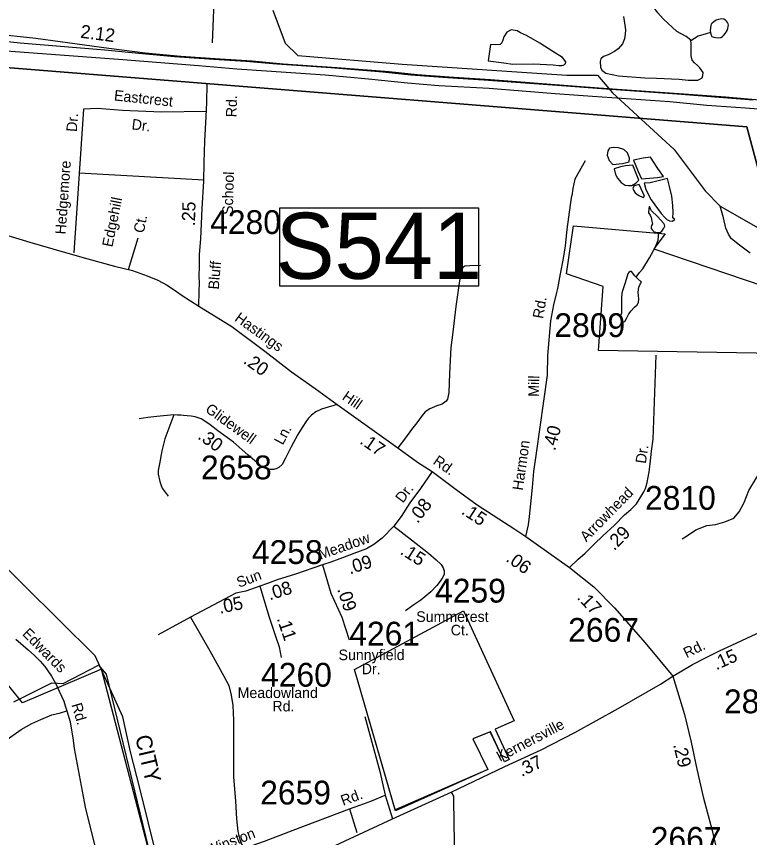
# Model space of a CAD drawing. Extents: x 1551653 to 1702041, y 811336 to 920032.
# Drawn here: x 1667009 to 1671557, y 856913 to 862007 of the extents above; entities that cross this region are included whole.
import ezdxf

# ---------------------------------------------------------------- set-up
doc = ezdxf.new("R2010")
doc.units = 0
for name, color, linetype in [('Old_Level_10', 7, 'Continuous'), ('Old_Level_11', 7, 'Continuous'), ('Old_Level_17', 7, 'Continuous'), ('Old_Level_19', 7, 'Continuous'), ('Old_Level_27', 7, 'Continuous'), ('Old_Level_3', 7, 'Continuous'), ('Old_Level_31', 7, 'Continuous'), ('Old_Level_32', 7, 'Continuous'), ('Old_Level_35', 7, 'Continuous'), ('Old_Level_48', 7, 'Continuous'), ('Old_Level_49', 7, 'Continuous'), ('Old_Level_50', 7, 'Continuous'), ('Old_Level_59', 7, 'Continuous'), ('Old_Level_62', 7, 'Continuous'), ('Old_Level_8', 7, 'Continuous')]:
    doc.layers.add(name, color=color, linetype=linetype)

msp = doc.modelspace()

# ---------------------------------------------------------------- linework, layer by layer
at = {"layer": 'Old_Level_27'}
for points in [[(1665247.293, 861919.867), (1667670.256, 861740.569), (1668137.852, 861701.74), (1668375.533, 861682.326), (1668559.855, 861668.736), (1668925.202, 861645.438), (1669192.954, 861620.2), (1669434.321, 861595.93), (1669630.284, 861578.457), (1669940.721, 861560.984), (1670350.694, 861529.921), (1670582.803, 861512.466), (1671061.792, 861479.444), (1671292.679, 861456.147), (1671531.329, 861440.615), (1672048.403, 861399.845)], [(1671579.965, 861486.917), (1671368.427, 861504.564), (1671108.495, 861523.773), (1670638.903, 861557.374), (1670419.147, 861573.769), (1669909.53, 861612.18), (1669683.608, 861626.679), (1669456.215, 861643.349), (1669282.614, 861660.839), (1668958.552, 861687.371), (1668624.979, 861710.161), (1668433.095, 861728.07), (1668233.027, 861740.185), (1667989.484, 861757.06), (1667768.246, 861777.538), (1667557.723, 861796.87), (1667032.703, 861841.077), (1666796.737, 861866.361)]]:
    msp.add_lwpolyline(points, dxfattribs=at)
at = {"layer": 'Old_Level_3'}
for points in [[(1663054.234, 862204.187), (1663484.023, 862173.839), (1663869.521, 862149.233), (1664280.446, 862121.345), (1664732.381, 862088.537), (1665127.721, 862060.65), (1665535.364, 862023.741), (1665898.717, 861990.112), (1666224.339, 861962.225), (1666241.938, 861960.452), (1666541.76, 861930.237), (1666857.54, 861900.709), (1667129.849, 861871.182), (1667583.425, 861809.666), (1667807.342, 861780.959)], [(1667807.342, 861780.959), (1668028.798, 861760.454), (1668272.4, 861743.229), (1668472.531, 861731.747), (1668663.639, 861713.702), (1668997.464, 861690.736), (1669321.446, 861664.489), (1669495.33, 861646.445), (1669722.528, 861630.041), (1669948.906, 861615.277), (1670458.255, 861576.727), (1670678.071, 861560.323), (1671148.05, 861526.694), (1671407.236, 861507.83), (1671615.569, 861490.605)]]:
    msp.add_lwpolyline(points, dxfattribs=at)
at = {"layer": 'Old_Level_31'}
for p, q in [((1670706.861, 861533.161), (1670706.861, 861533.161)), ((1670582.803, 861512.466), (1670582.803, 861512.466))]:
    msp.add_line(p, q, dxfattribs=at)
msp.add_lwpolyline([(1668642.291, 860818.801), (1669875.213, 860818.801), (1669875.213, 860333.162), (1668642.291, 860333.162), (1668642.291, 860818.801)], dxfattribs=at)
at = {"layer": 'Old_Level_32'}
for p, q in [((1670169.259, 858780.881), (1670439.56, 858589.382)), ((1668870.578, 856810.469), (1669342.169, 857030.059))]:
    msp.add_line(p, q, dxfattribs=at)
for points in [[(1668139.792, 860210.523), (1668143.673, 860304.101), (1668145.613, 860350.694), (1668143.673, 860397.289), (1668145.613, 860455.532), (1668145.613, 860529.306), (1668153.374, 860626.378), (1668161.135, 860814.697), (1668172.776, 860984.379), (1668174.716, 861100.865), (1668178.597, 861232.883), (1668186.358, 861386.255), (1668190.239, 861473.62), (1668192.178, 861588.164)], [(1670360.496, 860294.136), (1670366.561, 860319.681), (1670384.36, 860409.379), (1670402.26, 860505.081), (1670415.961, 860584.88), (1670425.961, 860684.68), (1670445.059, 860838.377), (1670453.789, 860893.519)], [(1666843.489, 860681.094), (1667093.398, 860607.529), (1667299.671, 860546.39), (1667452.95, 860503.679), (1667617.869, 860457.085), (1667728.463, 860431.846), (1667819.654, 860396.9), (1667886.064, 860371.981), (1667943.466, 860340.78), (1668002.665, 860301.58), (1668038.265, 860276.781), (1668139.792, 860210.523)], [(1670169.259, 858780.881), (1670184.761, 858852.584), (1670191.759, 858904.483), (1670199.36, 858984.382), (1670209.459, 859084.283), (1670219.459, 859184.083), (1670235.761, 859297.783), (1670303.559, 859780.683), (1670306.059, 859904.682), (1670324.458, 860118.48), (1670342.46, 860218.182), (1670360.496, 860294.136)], [(1668139.792, 860210.523), (1668345.607, 860083.8), (1668550.303, 859931.432), (1668715.058, 859801.545), (1668862.339, 859699.134), (1668999.635, 859599.22)], [(1670439.56, 858589.382), (1670494.56, 858640.285), (1670535.36, 858675.485), (1670592.558, 858732.282), (1670645.659, 858785.284), (1670719.061, 858851.783), (1670780.36, 858914.582), (1670821.058, 858947.784), (1670855.76, 858983.082), (1670872.922, 859010.557), (1670888.366, 859038.078), (1670900.147, 859057.65), (1670912.021, 859079.318), (1670922.244, 859115.692), (1670934.474, 859181.699), (1670939.282, 859231.427), (1670949.506, 859310.788), (1670957.886, 859384.2), (1670976.768, 859905.995)], [(1668999.635, 859599.22), (1668902.463, 859570.981), (1668866.062, 859553.682), (1668839.662, 859534.18), (1668821.263, 859514.581), (1668808.963, 859498.78), (1668782.063, 859457.383), (1668755.164, 859413.882), (1668713.664, 859336.681), (1668678.162, 859267.383), (1668657.362, 859227.783), (1668636.962, 859208.184), (1668624.862, 859202.383), (1668606.762, 859196.783), (1668582.664, 859197.281), (1668556.762, 859201.783), (1668532.963, 859210.283), (1668517.264, 859224.581), (1668444.462, 859288.082), (1668355.965, 859365.88), (1668259.364, 859435.88), (1668210.063, 859472.881), (1668184.463, 859491.48), (1668154.765, 859510.083), (1668117.065, 859522.881), (1668093.065, 859527.281), (1668069.164, 859529.781), (1668045.075, 859531.468)], [(1668999.635, 859599.22), (1669375.861, 859331.281), (1669496.163, 859242.783), (1669587.748, 859183.545)], [(1668045.075, 859531.468), (1668029.164, 859532.583), (1668009.164, 859532.983), (1667985.165, 859535.483), (1667880.966, 859525.581), (1667824.765, 859518.78), (1667770.566, 859509.883)], [(1669587.748, 859183.545), (1669514.721, 859079.155), (1669449.518, 858990.424), (1669394.747, 858904.302), (1669350.409, 858844.279)], [(1669587.748, 859183.545), (1669736.861, 859071.783), (1669867.061, 858977.082), (1670100.161, 858826.282), (1670169.259, 858780.881)], [(1669350.409, 858844.279), (1669277.38, 858771.205), (1669225.218, 858732.059), (1669180.88, 858703.352), (1669141.758, 858690.303), (1669102.636, 858674.645), (1669032.217, 858648.547), (1668959.189, 858622.45), (1668907.026, 858604.182)], [(1669350.409, 858844.279), (1669459.95, 858760.767), (1669565.394, 858677.455), (1669612.825, 858636.934), (1669643.184, 858607.641), (1669656.195, 858587.028), (1669663.192, 858567.455), (1669662.792, 858547.455), (1669655.111, 858528.442), (1669637.763, 858503.489), (1669617.162, 858476.365), (1669580.297, 858438.393), (1669518.495, 858386.316), (1669475.124, 858355.939), (1669423.08, 858319.051)], [(1668907.026, 858604.182), (1668740.927, 858547.915), (1668626.128, 858512.216), (1668565.629, 858489.415), (1668519.185, 858473.751)], [(1668907.026, 858604.182), (1668959.189, 858429.329), (1669027, 858280.574), (1669073.947, 858139.648)], [(1670439.56, 858589.382), (1670590.066, 858469.487), (1670718.199, 858337.527), (1670909.471, 858121.929), (1671080.244, 857914.787)], [(1668519.185, 858473.751), (1668432.485, 858441.448), (1668370.186, 858428.751)], [(1668519.185, 858473.751), (1668576.306, 858281.351), (1668615.905, 858162.552), (1668638.605, 858096.049), (1668651.204, 858029.75)], [(1671080.244, 857914.787), (1671201.858, 857987.586), (1671286.756, 858029.885), (1671373.659, 858074.183), (1671446.359, 858106.683), (1671571.272, 858165.666), (1671727.408, 858235.97)], [(1669342.169, 857030.059), (1669706.861, 857195.488), (1670039.647, 857353.182), (1670263.942, 857457.045), (1670473.784, 857564.843), (1670742.429, 857714.365), (1671004.268, 857864.911), (1671080.244, 857914.787)], [(1671080.244, 857914.787), (1671153.459, 857676.386), (1671194.06, 857505.487), (1671228.659, 857336.685), (1671269.256, 857165.786), (1671325.057, 856956.587), (1671378.357, 856725.387), (1671407.957, 856606.686), (1671428.859, 856548.287), (1671438.259, 856518.087), (1671463.259, 856467.487), (1671498.058, 856410.788)], [(1666983.432, 856479.36), (1667552.65, 856614.458), (1667903.59, 856678.659), (1668301.962, 856797.687), (1668416.789, 856844.825), (1668547.963, 856890.787), (1668725.462, 856959.186), (1669074.362, 857092.187), (1669138.864, 857114.887), (1669207.463, 857139.585), (1669296.262, 857175.786), (1669342.169, 857030.059)]]:
    msp.add_lwpolyline(points, dxfattribs=at)
at = {"layer": 'Old_Level_35'}
for p, q in [((1667426.383, 861432.147), (1667365.179, 860541.06)), ((1668172.881, 860990.683), (1667399.1, 861034.928)), ((1667703.757, 860437.484), (1667764.272, 860632.903)), ((1668370.186, 858428.751), (1668088.492, 858279.892)), ((1668088.492, 858279.892), (1667888.495, 858170.373)), ((1669074.362, 857092.187), (1669121.462, 856945.186))]:
    msp.add_line(p, q, dxfattribs=at)
for points in [[(1668226.178, 861842.462), (1668239.412, 862200.043), (1668226.178, 862394.284), (1668182.066, 862566.452), (1668177.654, 862672.402), (1668208.533, 862769.522), (1668239.412, 862835.741)], [(1668187.908, 861416.865), (1667909.906, 861413.775), (1667668.145, 861422.961), (1667512.071, 861435.21), (1667426.383, 861432.147)], [(1670536.659, 861110.68), (1670472.358, 860997.878), (1670461.161, 860940.08), (1670453.789, 860893.519)], [(1669887.061, 860461.478), (1669821.06, 860460.78), (1669790.962, 860457.381), (1669778.761, 860449.681), (1669770.562, 860437.781), (1669757.061, 860366.078), (1669733.862, 860208.48), (1669716.661, 860048.681), (1669704.66, 859952.88), (1669695.46, 859792.982), (1669691.061, 859675.082), (1669682.16, 859633.183), (1669673.961, 859619.38), (1669649.561, 859601.88), (1669617.262, 859590.483), (1669572.961, 859573.38), (1669544.562, 859553.98), (1669526.061, 859532.281), (1669493.161, 859486.982), (1669460.261, 859443.58), (1669423.161, 859392.281), (1669375.861, 859331.281)], [(1667985.165, 859535.483), (1667930.165, 859386.582), (1667910.664, 859312.882), (1667896.963, 859231.182), (1667888.164, 859189.283), (1667887.665, 859167.282), (1667898.764, 859121.081), (1667904.365, 859102.882), (1667913.965, 859080.684), (1667950.966, 859031.983)], [(1668088.492, 858279.892), (1668209.245, 858072.184), (1668296.036, 857913.572), (1668326.224, 857856.925), (1668341.319, 857796.501), (1668352.639, 857732.3), (1668356.413, 857641.664), (1668356.413, 857290.45), (1668367.733, 857139.391), (1668375.281, 857029.873), (1668382.828, 856950.566), (1668394.148, 856901.472), (1668416.789, 856844.825)], [(1667005.056, 858144.813), (1667082.749, 858078.399), (1667122.434, 858042.172), (1667156.158, 858008.071), (1667186.079, 857973.846), (1667221.81, 857921.429), (1667226.886, 857913.983), (1667253.356, 857867.422), (1667275.032, 857821.356), (1667302.581, 857759.164), (1667312.42, 857731.149), (1667322.375, 857699.132)], [(1666820.879, 857411.96), (1666893.209, 857475.526), (1666975.121, 857538.095), (1667037.864, 857582.846), (1667104.058, 857620.323), (1667160.009, 857645.998), (1667228.208, 857673.63), (1667282.312, 857687.337), (1667322.375, 857699.132)], [(1667322.375, 857699.132), (1667341.804, 857631.1), (1667361.295, 857516.842), (1667366.843, 857464.903), (1667429.402, 857134.027), (1667437.154, 857092.045), (1667488.501, 856886.365), (1667552.65, 856614.458)], [(1669170.061, 857664.584), (1669263.161, 857322.485), (1669296.262, 857175.786)], [(1669706.861, 857195.488), (1669720.362, 857169.185), (1669722.662, 856986.987), (1669727.36, 856822.887), (1669728.761, 856692.788), (1669728.761, 856598.688)]]:
    msp.add_lwpolyline(points, dxfattribs=at)
at = {"layer": 'Old_Level_48'}
for points in [[(1663766.888, 861943.907), (1671540.019, 861321.441), (1671710.47, 860681.361), (1671753.332, 860288.153), (1671703.326, 859839.454), (1671953.354, 859660.723), (1672139.09, 859653.574), (1672296.25, 859796.558), (1672546.278, 859145.978), (1673024.903, 859610.679), (1673386.706, 859296.355), (1673572.442, 859096.177), (1674001.061, 859203.415), (1674079.641, 859074.729), (1674151.078, 858924.595), (1674558.266, 859017.535), (1674693.996, 858681.521), (1674608.272, 858617.178), (1674678.95, 858351.872), (1674869.188, 858104.409), (1675021.378, 857914.052), (1675285.858, 857732.444)], [(1669359.974, 857078.185), (1669105.402, 857954.988), (1669781.663, 858319.929), (1670097.649, 857636.542), (1669978.411, 857585.638), (1670064.635, 857396.631), (1670037.466, 857383.918), (1669949.39, 857568.581), (1669841.231, 857526.685), (1669933.402, 857335.269), (1669359.974, 857078.185)], [(1669359.974, 857078.185), (1669105.402, 857954.988), (1669781.663, 858319.929), (1670097.649, 857636.542), (1669978.411, 857585.638), (1670064.635, 857396.631), (1670037.466, 857383.918), (1669949.39, 857568.581), (1669841.231, 857526.685), (1669933.402, 857335.269), (1669359.974, 857078.185)], [(1665919.425, 848290.434), (1668652.172, 848345.572), (1668633.892, 848522.919), (1668910.56, 848579.045), (1669055.28, 848775.018), (1669059.352, 849791.484), (1668553.686, 849999.285), (1668491.409, 851482.435), (1668765.57, 851475.474), (1668807.987, 851757.162), (1668721.346, 851778.553), (1668839.302, 853278.392), (1669099.116, 853250.317), (1669327.591, 854873.565), (1669097.742, 854865.044), (1668999.476, 855137.981), (1668901.944, 855291.073), (1668629.531, 855095.1), (1668012.399, 856308.475), (1667847.887, 856769.578), (1667537.14, 857957.806), (1667046.119, 857748.871), (1666662.274, 858224.167)]]:
    msp.add_lwpolyline(points, dxfattribs=at)
at = {"layer": 'Old_Level_49'}
for points in [[(1671710.47, 860681.361), (1671540.019, 861321.441), (1663766.888, 861943.907)], [(1671720.395, 859915.799), (1670619.636, 859934.939), (1670648.568, 860332.703), (1670421.258, 860410.661), (1670464.935, 860708.364), (1671033.184, 860659.014), (1670963.126, 860565.516), (1671754.051, 860296.203)], [(1669358.131, 857084.535), (1669105.402, 857954.988), (1669781.663, 858319.929), (1670097.649, 857636.542), (1670016.038, 857601.683), (1669978.411, 857585.638), (1670064.635, 857396.631), (1670037.466, 857383.918), (1669947.463, 857568.887), (1669841.231, 857526.685), (1669933.402, 857335.269), (1669358.131, 857084.535)], [(1666992.75, 857755.523), (1667228.252, 857872.506), (1667298.278, 857867.994), (1667518.504, 857981.747), (1667565.46, 857927.767), (1667847.887, 856769.578)]]:
    msp.add_lwpolyline(points, dxfattribs=at)
at = {"layer": 'Old_Level_50'}
msp.add_line((1670761, 861510.846), (1670761, 861510.846), dxfattribs=at)
at = {"layer": 'Old_Level_59'}
for points in [[(1668599.63, 862045.046), (1668677.062, 861840.724), (1668754.272, 861764.165), (1669401.887, 861710.15), (1670423.98, 861642.181), (1670613.259, 861642.389), (1670706.861, 861533.161), (1671089.374, 861181.36), (1671281.517, 860924.193), (1671375.123, 860830.382), (1671654.507, 860670.441), (1672120.487, 860559.2), (1672528.247, 860613.423), (1672687.048, 860617.035), (1672800.133, 860541.176), (1672901.531, 860408.692), (1672942.541, 860299.605), (1673013.671, 859569.428), (1673125.858, 859468.58), (1673308.415, 859355.698), (1673629.568, 859090.72), (1673869.479, 858895.46), (1673877.476, 858839.48)], [(1667716.686, 857445.024), (1667669.422, 857662.584), (1667498.408, 858040.29), (1666831.374, 858697.225)], [(1670371.496, 853750.549), (1670030.494, 853852.665), (1669849.433, 854020.5), (1669692.466, 854214.069), (1669527.501, 854384.877), (1669056.497, 854689.892), (1668915.421, 854830.558), (1668842.422, 854973.274), (1668837.399, 855291.772), (1668765.425, 855575.512), (1668518.44, 855902.212), (1668353.476, 855981.105), (1668229.419, 856121.463), (1668155.395, 856264.077), (1667934.452, 856577.192), (1667774.409, 857220.542), (1667716.686, 857445.024)]]:
    msp.add_lwpolyline(points, dxfattribs=at)
at = {"layer": 'Old_Level_62'}
for points in [[(1671192.627, 861856.565), (1671191.089, 861862.409), (1671163.407, 861882.709), (1671105.582, 861913.364), (1671021.818, 861991.387), (1670987.985, 862029.834), (1670964.096, 862059.874), (1670938.26, 862089.914), (1670916.524, 862106.011), (1670882.485, 862127.951), (1670850.395, 862136.871), (1670837.887, 862136.256)], [(1670773.808, 862007.073), (1670783.445, 861952.734), (1670787.341, 861923.104), (1670785.188, 861896.96), (1670781.087, 861869.073), (1670768.989, 861836.572), (1670742.743, 861806.635), (1670718.854, 861789.103), (1670680.612, 861769.315), (1670650.674, 861759.268), (1670634.578, 861743.171), (1670630.374, 861727.69), (1670632.219, 861691.601), (1670640.114, 861673.351), (1670664.208, 861655.614), (1670744.075, 861639.21), (1670908.014, 861625.984), (1670979.885, 861623.831), (1671120.141, 861616.859), (1671176.018, 861612.45), (1671211.902, 861612.45), (1671236.098, 861611.938)], [(1671313.813, 861906.7), (1671315.658, 861897.575), (1671318.221, 861890.194), (1671323.245, 861883.427), (1671334.83, 861878.301), (1671347.339, 861875.635), (1671365.383, 861874.405), (1671379.327, 861875.737), (1671388.144, 861882.197), (1671395.321, 861889.373), (1671407.624, 861903.112), (1671417.364, 861920.131), (1671421.772, 861931.512), (1671424.848, 861943.815), (1671425.874, 861953.555), (1671424.028, 861961.039), (1671419.824, 861969.344), (1671413.878, 861978.468), (1671407.726, 861983.492), (1671396.243, 861989.541), (1671383.838, 861991.387), (1671363.948, 861987.696), (1671349.082, 861983.082), (1671334.113, 861974.367), (1671323.758, 861965.55), (1671318.631, 861958.271), (1671315.761, 861950.069), (1671311.762, 861919.824), (1671313.813, 861906.7)], [(1669935.042, 861731.176), (1670032.135, 861718.565), (1670088.216, 861710.875), (1670216.169, 861713.951), (1670338.175, 861707.39), (1670374.264, 861702.571), (1670392.206, 861703.084), (1670400.306, 861704.519), (1670408.2, 861708.415), (1670414.249, 861714.874), (1670416.3, 861724.614), (1670396.615, 861753.014), (1670336.637, 861789.513), (1670256.872, 861842.006), (1670173.108, 861889.681), (1670135.071, 861906.085), (1670115.181, 861918.696), (1670077.041, 861924.437), (1670051.102, 861908.546), (1670032.955, 861881.069), (1670026.701, 861859.026), (1670020.754, 861842.724), (1670008.861, 861833.087), (1669980.564, 861831.241), (1669950.729, 861833.497), (1669935.042, 861731.176)], [(1671313.813, 861906.7), (1671287.463, 861898.191), (1671237.328, 861884.452), (1671192.627, 861856.565)], [(1671236.098, 861611.938), (1671248.093, 861618.294), (1671261.934, 861626.189), (1671266.24, 861640.133), (1671268.188, 861659.818), (1671248.401, 861688.115), (1671234.457, 861703.084), (1671214.567, 861718.257), (1671200.726, 861736.61), (1671194.575, 861762.241), (1671194.985, 861788.488), (1671194.985, 861812.171), (1671195.087, 861844.262), (1671192.627, 861856.565)], [(1670685.413, 861113.611), (1670708.789, 861088.492), (1670769.074, 861094.644), (1670810.803, 861104.486), (1670812.956, 861128.17), (1670799.32, 861160.466), (1670777.277, 861180.663), (1670743.34, 861192.864), (1670711.352, 861194.299), (1670687.156, 861189.07), (1670677.211, 861172.769), (1670673.11, 861146.625), (1670685.413, 861113.611)], [(1670837.568, 861115.988), (1670865.25, 861045.655), (1670887.191, 860999.314), (1670985.001, 861008.746), (1671023.243, 861014.59), (1670987.564, 861062.88), (1670941.53, 861134.443), (1670897.751, 861127.061), (1670837.568, 861115.988)], [(1670832.202, 861085.078), (1670786.373, 861079.439), (1670756.333, 861073.492), (1670716.347, 861062.01), (1670725.985, 861025.715), (1670737.878, 861004.082), (1670759.818, 860977.426), (1670785.86, 860961.226), (1670807.698, 860957.535), (1670825.743, 860957.228), (1670851.989, 860973.119), (1670869.931, 860991.574), (1670832.202, 861085.078)], [(1671047.52, 861002.637), (1670940.823, 860975.456), (1670902.888, 860972.073), (1670912.526, 860934.138), (1670946.257, 860869.444), (1671007.977, 860785.373), (1671031.866, 860759.434), (1671043.759, 860746.823), (1671059.753, 860739.134), (1671077.695, 860737.186), (1671093.689, 860746.618), (1671079.878, 860758.494), (1671082.366, 860790.88), (1671079.878, 860833.231), (1671074.9, 860893.022), (1671059.965, 860952.812), (1671047.52, 861002.637)], [(1670872.13, 860963.666), (1670840.757, 860956.181), (1670832.555, 860940.7), (1670836.759, 860928.294), (1670846.499, 860912.505), (1670870.49, 860896.409), (1670892.431, 860886.156), (1670898.377, 860883.593), (1670904.529, 860891.59), (1670872.13, 860963.666)], [(1670994.649, 860665.725), (1671005.209, 860668.801), (1671013.309, 860675.26), (1671025.612, 860693.099), (1671031.558, 860705.3), (1671029.713, 860714.322), (1671025.612, 860723.345), (1670985.832, 860765.278), (1670948, 860801.367), (1670941.643, 860812.952), (1670937.029, 860826.998), (1670932.108, 860815.618), (1670929.853, 860789.371), (1670939.9, 860773.582), (1670945.847, 860759.536), (1670949.743, 860737.288), (1670953.741, 860719.961), (1670948.102, 860709.401), (1670945.436, 860699.559), (1670945.949, 860690.536), (1670953.639, 860683.872), (1670965.429, 860671.364), (1670975.477, 860667.776), (1670994.649, 860665.725)], [(1671561.003, 860538.593), (1671495.079, 860588.318), (1671445.353, 860627.073), (1671425.463, 860655.37), (1671409.572, 860693.407), (1671395.936, 860756.871), (1671375.123, 860830.382)], [(1670853.471, 860390.443), (1670874.078, 860417.92), (1670894.379, 860442.116), (1670936.722, 860509.373), (1670973.016, 860577.553), (1670989.215, 860619.178), (1670994.649, 860665.725)], [(1670853.471, 860390.443), (1670845.986, 860398.03), (1670824.251, 860423.866), (1670816.254, 860423.969), (1670807.231, 860419.355), (1670802.105, 860410.333), (1670785.598, 860354.046), (1670771.552, 860310.882), (1670764.478, 860291.3), (1670761.402, 860260.235), (1670763.145, 860222.402), (1670762.94, 860166.628), (1670756.584, 860150.327), (1670756.686, 860136.383), (1670760.582, 860122.337), (1670764.581, 860116.493), (1670770.63, 860112.289), (1670782.625, 860114.545), (1670792.57, 860134.025), (1670808.872, 860162.322), (1670823.02, 860180.162), (1670843.115, 860204.358), (1670859.212, 860217.994), (1670867.209, 860231.835), (1670869.362, 860255.518), (1670865.466, 860295.811), (1670869.875, 860327.799), (1670879.717, 860349.637), (1670885.869, 860357.839), (1670861.878, 860382.035), (1670853.471, 860390.443)], [(1671138.185, 858766.328), (1671166.278, 858783.86), (1671222.462, 858822.102), (1671292.487, 858849.323), (1671344.775, 858854.859), (1671402.703, 858872.596), (1671458.784, 858894.383), (1671493.131, 858934.727), (1671523.376, 858992.398), (1671551.775, 859065.653), (1671646.612, 859223.799)]]:
    msp.add_lwpolyline(points, dxfattribs=at)

# ---------------------------------------------------------------- texts
at = {"layer": 'Old_Level_10'}
for s, rotation, p in [('Eastcrest', 353.9332, (1667612.498, 861486.131)), ('Dr.', 85.837292, (1667383.702, 861289.177)), ('Dr.', 353.054697, (1667721.465, 861306.944)), ('Hedgemore', 85.846136, (1667314.466, 860653.197)), ('Edgehill', 78.700875, (1667604.277, 860572.701)), ('Ct.', 78.700875, (1667799.253, 860659.63)), ('Edwards', 314.681278, (1667041.269, 858173.132)), ('Rd.', 286.246189, (1667350.164, 857737.83))]:
    msp.add_text(s, height=65.6167, rotation=rotation, dxfattribs=at).set_placement(p)
at = {"layer": 'Old_Level_11'}
for s, height, rotation, p in [('Rd.', 65.6167, 88.16785, (1668374.023, 861380.661)), ('School', 65.6167, 88.246408, (1668350.883, 860775.148)), ('Bluff', 65.6167, 85.400231, (1668264.396, 860311.209)), ('Rd.', 65.6167, 79.765019, (1670275.125, 860128.811)), ('Hastings', 65.6167, 324.224172, (1668357.923, 860123.173)), ('Mill', 65.6167, 88.840994, (1670249.704, 859647.022)), ('Hill', 65.6167, 325.417661, (1669024.217, 859634.107)), ('Glidewell', 65.6167, 324.071794, (1668175.827, 859558.683)), ('Ln.', 65.6167, 61.739917, (1668661.109, 859343.969)), ('Harmon', 65.6167, 81.840506, (1670150.015, 859063.954)), ('Dr.', 65.6167, 81.937711, (1670913.322, 859230.189)), ('Rd.', 65.6167, 325.298611, (1669588.316, 859234.98)), ('Dr.', 65.6167, 52.896467, (1669406.121, 858984.282)), ('Arrowhead', 65.6167, 45.692211, (1670544.646, 858743.633)), ('Meadow', 65.6167, 19.325419, (1668895.17, 858636.394)), ('Sun', 65.6167, 20.651328, (1668389.701, 858462.295)), ('Rd.', 65.6167, 26.4844, (1671166.641, 858024.692)), ('Kernersville', 65.61666, 27.631214, (1670008.583, 857382.087)), ('Rd.', 65.6167, 20.378242, (1669035.626, 857109.482)), ('Winston', 65.6167, 20.934703, (1668201.264, 856801.623))]:
    msp.add_text(s, height=height, rotation=rotation, dxfattribs=at).set_placement(p)
for s, p in [('Summerest', (1669489.501, 858251.258)), ('Ct.', (1669703.092, 858167.53)), ('Sunnyfield', (1669007.456, 858013.793)), ('Dr.', (1669151.09, 857926.487)), ('Meadowland', (1668381.5, 857778.794)), ('Rd.', (1668596.964, 857695.784))]:
    msp.add_text(s, height=65.6167, dxfattribs=at).set_placement(p)
at = {"layer": 'Old_Level_17'}
for s, rotation, p in [('2.12', 352.323272, (1667402.974, 861875.438)), ('.25', 88.246408, (1668116.199, 860704.958)), ('.20', 324.549789, (1668411.368, 859860.087)), ('.40', 75.367603, (1670350.168, 859309.28)), ('.30', 324.071597, (1668128.703, 859391.085)), ('.17', 325.417661, (1669133.522, 859361.406)), ('.08', 51.966194, (1669497.41, 858857.61)), ('.15', 327.099806, (1669763.813, 858925.199)), ('.29', 45.692211, (1670717.206, 858688.477)), ('.15', 327.889728, (1669384.007, 858675.292)), ('.09', 17.772531, (1669077.895, 858545.334)), ('.06', 324.683769, (1670039.973, 858631.124)), ('.08', 17.2739, (1668580.261, 858384.063)), ('.09', 287.806614, (1668998.073, 858453.849)), ('.05', 11.51925, (1668271.264, 858301.306)), ('.17', 313.396608, (1670482.07, 858398.316)), ('.11', 288.846922, (1668623.314, 858271.561)), ('.15', 24.086642, (1671350.337, 857950.354)), ('.29', 283.362953, (1671082.298, 857489.492)), ('.37', 25.794706, (1670142.866, 857288.578))]:
    msp.add_text(s, height=82.0208, rotation=rotation, dxfattribs=at).set_placement(p)
at = {"layer": 'Old_Level_19'}
msp.add_text('CITY', height=98.425, rotation=283.052047, dxfattribs=at).set_placement((1667745.187, 857538.077))
at = {"layer": 'Old_Level_31'}
msp.add_text('S541', height=410.1042, dxfattribs=at).set_placement((1668616.903, 860379.213))
at = {"layer": 'Old_Level_8'}
for s, p in [('4280', (1668210.89, 860657.218)), ('2809', (1670345.824, 860017.941)), ('2658', (1668153.599, 859135.478)), ('2810', (1670908.306, 858946.474)), ('4258', (1668469.861, 858610.309)), ('4259', (1669606.121, 858370.896)), ('2667', (1670431.636, 858127.657)), ('4261', (1669073.532, 858104.561)), ('4260', (1668526.833, 857849.206)), ('2843', (1671397.968, 857684.369)), ('2659', (1668521.155, 857118.419)), ('2667', (1670943.815, 856831.364))]:
    msp.add_text(s, height=147.6375, dxfattribs=at).set_placement(p)

doc.saveas('drawing.dxf')
